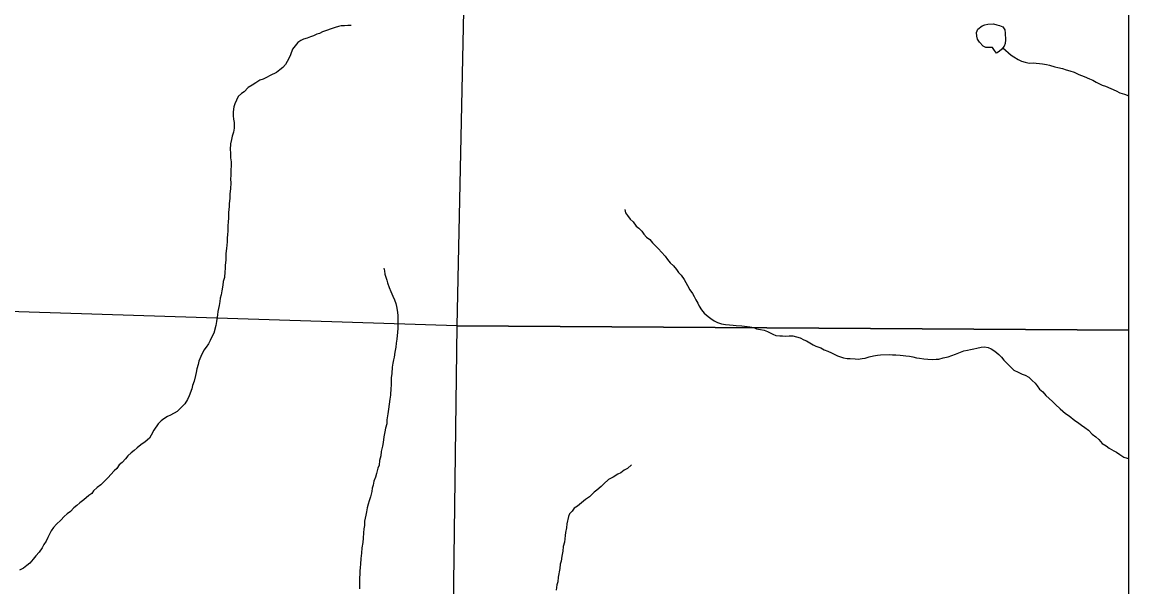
# Model space of a CAD drawing. Extents: x -10 to 158, y 8 to 33.
# Drawn here: x 29.909 to 31.4, y 17.041 to 17.802 of the extents above; entities that cross this region are included whole.
import ezdxf

# ---------------------------------------------------------------- set-up
doc = ezdxf.new("R2010")
doc.units = 0
doc.layers.add('GM_X_Corporation', color=7, linetype='Continuous')
doc.layers.add('GM_X_Minor_River', color=7, linetype='Continuous')

msp = doc.modelspace()

# ---------------------------------------------------------------- linework, layer by layer
at = {"layer": 'GM_X_Corporation'}
for points in [[(29.6227, 14.1), (31.4, 14.1), (31.4, 20.9), (29.731, 20.9), (29.7244, 20.2649), (29.6982, 19.2496), (29.6981, 19.2461), (29.6974, 19.2018), (29.6957, 19.0991), (29.6992, 18.9556), (29.697, 18.9465), (29.6949, 18.8465), (29.6846, 18.5133), (29.6817, 18.3306), (29.6804, 18.2238), (29.6572, 17.4131), (29.6504, 16.6563), (29.6434, 16.3848), (29.6318, 15.4937)], [(30.5161, 18.411), (30.4945, 17.3927), (29.6652, 17.419), (29.6866, 18.4288)], [(31.4, 17.3866), (31.4, 18.3931), (30.5161, 18.411), (30.4945, 17.3927)], [(31.4, 16.3712), (31.4, 17.3866), (30.4945, 17.3927), (30.4815, 16.3875)]]:
    msp.add_lwpolyline(points, close=True, dxfattribs=at)
at = {"layer": 'GM_X_Minor_River'}
for points in [[(30.352, 17.7975), (30.3475, 17.7974), (30.343, 17.797), (30.3388, 17.7969), (30.335, 17.7961), (30.3305, 17.7948), (30.3264, 17.7933), (30.3174, 17.7901), (30.3136, 17.7889), (30.3095, 17.7869), (30.3057, 17.7857), (30.3016, 17.7837), (30.2974, 17.7821), (30.2929, 17.7805), (30.288, 17.7789), (30.2843, 17.7773), (30.2802, 17.7746), (30.2768, 17.77), (30.2731, 17.7654), (30.2706, 17.7581), (30.2684, 17.7531), (30.2659, 17.7489), (30.2637, 17.7451), (30.2603, 17.7409), (30.2562, 17.7377), (30.2514, 17.7342), (30.2431, 17.7299), (30.2382, 17.7272), (30.2334, 17.7252), (30.2292, 17.7236), (30.2236, 17.7201), (30.2188, 17.717), (30.2135, 17.7138), (30.2079, 17.7081), (30.2042, 17.7057), (30.2001, 17.7018), (30.1954, 17.6919), (30.1939, 17.6877), (30.1933, 17.6809), (30.193, 17.6759), (30.1938, 17.6714), (30.1943, 17.6668), (30.1944, 17.663), (30.1944, 17.6592), (30.1938, 17.6539), (30.192, 17.6482), (30.1909, 17.644), (30.1895, 17.6379), (30.1893, 17.6303), (30.1897, 17.6258), (30.1898, 17.6193), (30.1903, 17.6136), (30.1904, 17.6091), (30.1901, 17.6019), (30.1899, 17.5958), (30.1896, 17.5905), (30.19, 17.5856), (30.1894, 17.5772), (30.1888, 17.5707), (30.1885, 17.5643), (30.1879, 17.5574), (30.1876, 17.5536), (30.187, 17.5453), (30.1867, 17.5373), (30.1864, 17.5331), (30.1862, 17.5271), (30.1859, 17.5198), (30.1856, 17.516), (30.1853, 17.5103), (30.185, 17.5058), (30.184, 17.497), (30.1834, 17.4902), (30.1831, 17.4856), (30.1832, 17.4811), (30.1826, 17.4743), (30.1826, 17.4697), (30.182, 17.4655), (30.1813, 17.4579), (30.1799, 17.4526), (30.1792, 17.4473), (30.1779, 17.44), (30.1768, 17.4343), (30.1758, 17.4301), (30.1751, 17.4252), (30.1744, 17.4199), (30.1727, 17.4119), (30.172, 17.4073), (30.1706, 17.3986), (30.17, 17.3932), (30.1671, 17.3829), (30.1646, 17.378), (30.1624, 17.373), (30.1598, 17.3684), (30.1569, 17.3638), (30.1535, 17.3596), (30.1495, 17.3511), (30.147, 17.345), (30.1459, 17.3405), (30.1441, 17.3347), (30.1435, 17.3298), (30.1424, 17.3256)], [(31.2319, 17.7695), (31.2289, 17.7656), (31.2252, 17.7622), (31.2215, 17.7602), (31.2188, 17.7639), (31.2164, 17.7677), (31.2119, 17.768), (31.2073, 17.7679), (31.2035, 17.7697), (31.1989, 17.775), (31.1962, 17.7791), (31.195, 17.7832), (31.1949, 17.7882), (31.1967, 17.7924), (31.2023, 17.797), (31.206, 17.7982), (31.2098, 17.7994), (31.2174, 17.7996), (31.2219, 17.7985), (31.2257, 17.7975), (31.2303, 17.7956), (31.233, 17.7915), (31.2335, 17.7873), (31.2336, 17.7782), (31.2333, 17.7733), (31.2319, 17.7695)], [(31.2302, 17.7673), (31.2412, 17.7575), (31.245, 17.7553), (31.2508, 17.7516), (31.2553, 17.7494), (31.2603, 17.748), (31.2656, 17.7469), (31.2709, 17.747), (31.2838, 17.7457), (31.2891, 17.7447), (31.2929, 17.744), (31.3001, 17.7419), (31.3043, 17.7408), (31.3104, 17.7394), (31.3157, 17.7376), (31.3206, 17.7362), (31.3264, 17.7344), (31.3325, 17.7314), (31.3397, 17.7289), (31.3469, 17.7256), (31.3515, 17.7238), (31.3561, 17.7212), (31.3641, 17.7172), (31.3687, 17.7158), (31.3759, 17.7125), (31.3828, 17.7092), (31.3878, 17.7066), (31.3939, 17.7048), (31.4, 17.7026)], [(30.7208, 17.5494), (30.722, 17.5449), (30.7244, 17.5412), (30.7282, 17.5363), (30.7321, 17.5326), (30.736, 17.5269), (30.7398, 17.5244), (30.7436, 17.5203), (30.7467, 17.5161), (30.7502, 17.512), (30.7544, 17.5091), (30.7583, 17.5046), (30.7618, 17.5008), (30.7664, 17.4964), (30.7702, 17.4919), (30.7753, 17.4867), (30.7784, 17.4822), (30.7818, 17.4777), (30.7865, 17.4736), (30.7903, 17.4687), (30.7931, 17.4646), (30.7969, 17.4609), (30.8008, 17.4549), (30.8055, 17.447), (30.8086, 17.441), (30.8121, 17.4361), (30.8141, 17.432), (30.8164, 17.4278), (30.8191, 17.4233), (30.8211, 17.4192), (30.8242, 17.4143), (30.8277, 17.4095), (30.8331, 17.405), (30.8369, 17.4024), (30.8411, 17.3994), (30.8457, 17.3973), (30.851, 17.3955), (30.8563, 17.3944), (30.862, 17.3938), (30.867, 17.3935), (30.8711, 17.3932), (30.8787, 17.3925), (30.8893, 17.3912), (30.8946, 17.3902), (30.8984, 17.3887), (30.9038, 17.3877), (30.9087, 17.3866), (30.9129, 17.3848), (30.9201, 17.3815), (30.9243, 17.3797), (30.9296, 17.379), (30.9334, 17.3791), (30.938, 17.3788), (30.9425, 17.3792), (30.9474, 17.379), (30.952, 17.3779), (30.9573, 17.3765), (30.9619, 17.3739), (30.9657, 17.3725), (30.9745, 17.3669), (30.9783, 17.3651), (30.9848, 17.3629), (30.9894, 17.3604), (30.9943, 17.3585), (30.9993, 17.356), (31.0031, 17.3545), (31.0073, 17.3523), (31.0157, 17.3494), (31.0206, 17.3488), (31.0244, 17.3485), (31.0312, 17.3482), (31.0354, 17.3479), (31.0407, 17.3484), (31.0448, 17.3492), (31.0501, 17.3508), (31.0561, 17.3521), (31.0614, 17.3529), (31.0652, 17.3537), (31.0776, 17.354), (31.0814, 17.3537), (31.086, 17.3537), (31.092, 17.3531), (31.0958, 17.3528), (31.0996, 17.3521), (31.1045, 17.3518), (31.1091, 17.3507), (31.1137, 17.3497), (31.1178, 17.349), (31.1239, 17.3483), (31.1292, 17.3477), (31.1353, 17.3474), (31.1402, 17.3475), (31.144, 17.3479), (31.1496, 17.3496), (31.1564, 17.3508), (31.1666, 17.3544), (31.1707, 17.3564), (31.1775, 17.3588), (31.1824, 17.36), (31.1865, 17.3608), (31.191, 17.3617)], [(30.396, 17.4705), (30.3969, 17.4667), (30.3977, 17.4621), (30.3989, 17.4584), (30.4001, 17.4542), (30.4009, 17.4504), (30.4033, 17.4444), (30.4057, 17.4388), (30.4084, 17.4327), (30.4104, 17.4275), (30.4124, 17.4229), (30.4132, 17.4188), (30.4145, 17.4112), (30.4149, 17.4059), (30.415, 17.4017), (30.4151, 17.3968), (30.4152, 17.3892), (30.4146, 17.3839), (30.4136, 17.3748), (30.4126, 17.3691), (30.4123, 17.3638), (30.4109, 17.3573), (30.4103, 17.3504), (30.4092, 17.3466), (30.4085, 17.3424), (30.4075, 17.3371), (30.4069, 17.3284), (30.4062, 17.3223), (30.4059, 17.3166), (30.406, 17.3124), (30.4057, 17.3086), (30.4051, 17.2991), (30.4044, 17.2938), (30.4024, 17.2801), (30.4014, 17.274), (30.4004, 17.2661), (30.4001, 17.2607), (30.3983, 17.2546), (30.3976, 17.2497), (30.3962, 17.2432), (30.3952, 17.2352), (30.3942, 17.2303), (30.3928, 17.2234), (30.3922, 17.2174), (30.3904, 17.2113), (30.3897, 17.2048), (30.3883, 17.2006), (30.3861, 17.1934), (30.3851, 17.1884), (30.3829, 17.1831), (30.3819, 17.1777), (30.3804, 17.1739), (30.3798, 17.1693), (30.3784, 17.1621), (30.3762, 17.1568), (30.3751, 17.1522), (30.3737, 17.1472), (30.373, 17.1419), (30.372, 17.1374), (30.3702, 17.1294), (30.37, 17.1233), (30.3693, 17.1191), (30.369, 17.1134), (30.3684, 17.1066), (30.3677, 17.1005), (30.3667, 17.0933), (30.3661, 17.086), (30.3651, 17.0788), (30.3648, 17.0712), (30.3641, 17.067), (30.3639, 17.0617), (30.3633, 17.0488), (30.3635, 17.0382)], [(31.191, 17.3617), (31.1952, 17.3625), (31.2008, 17.3637), (31.2057, 17.3642), (31.2103, 17.3635), (31.2145, 17.3617), (31.2195, 17.3584), (31.2248, 17.3539), (31.2283, 17.3502), (31.2314, 17.3465), (31.2356, 17.3424), (31.2399, 17.3379), (31.2449, 17.333), (31.251, 17.3301), (31.2563, 17.3276), (31.2605, 17.3261), (31.2651, 17.3232), (31.2697, 17.3191), (31.2736, 17.3153), (31.2763, 17.3116), (31.2794, 17.3071), (31.284, 17.3038), (31.2882, 17.2985), (31.2928, 17.2948), (31.2971, 17.2904), (31.3013, 17.2866), (31.3075, 17.2807), (31.3144, 17.2743), (31.3197, 17.2714), (31.327, 17.2651), (31.3309, 17.2629), (31.3362, 17.2588), (31.3408, 17.2555), (31.3454, 17.2518), (31.3505, 17.2465), (31.3554, 17.2428), (31.3597, 17.2395), (31.3639, 17.2339), (31.3693, 17.231), (31.3735, 17.2276), (31.3796, 17.2239), (31.3834, 17.2221), (31.388, 17.2191), (31.3934, 17.2158), (31.3976, 17.2144), (31.4, 17.2132)], [(30.1424, 17.3256), (30.1407, 17.318), (30.1385, 17.3122), (30.1374, 17.3077), (30.1338, 17.2981), (30.1316, 17.2935), (30.1279, 17.2874), (30.1179, 17.277), (30.1089, 17.2723), (30.1048, 17.2703), (30.0999, 17.2672), (30.0962, 17.2645), (30.0921, 17.2606), (30.0862, 17.2521), (30.0829, 17.2453), (30.0803, 17.2414), (30.0747, 17.2364), (30.0688, 17.2321), (30.0639, 17.2282), (30.0598, 17.2244), (30.0557, 17.2216), (30.0512, 17.2174), (30.0479, 17.2135), (30.0438, 17.2082), (30.0397, 17.2051), (30.0364, 17.2001), (30.0327, 17.197), (30.0282, 17.192), (30.0249, 17.1881), (30.0148, 17.1784), (30.01, 17.1746), (30.0051, 17.1703), (30.0029, 17.1665), (29.9988, 17.1637), (29.9921, 17.1579), (29.9865, 17.154), (29.9824, 17.1506), (29.9787, 17.1475), (29.9738, 17.1424), (29.9694, 17.1393), (29.9656, 17.1355), (29.9612, 17.1308), (29.9552, 17.1254), (29.9511, 17.1208), (29.9478, 17.1162), (29.9456, 17.1116), (29.9434, 17.1074), (29.9412, 17.1024), (29.9383, 17.0978), (29.9357, 17.0932), (29.9317, 17.0875), (29.9272, 17.0828), (29.9235, 17.0782), (29.9191, 17.0728), (29.9153, 17.0697), (29.9105, 17.0658), (29.9052, 17.0631)], [(30.7299, 17.2051), (30.7247, 17.2005), (30.7202, 17.1981), (30.7153, 17.1943), (30.7116, 17.1927), (30.7052, 17.1888), (30.6988, 17.1853), (30.6925, 17.1798), (30.6891, 17.176), (30.6832, 17.1709), (30.6794, 17.1686), (30.6735, 17.162), (30.6679, 17.1585), (30.6623, 17.1539), (30.6571, 17.1496), (30.6526, 17.1469), (30.65, 17.1427), (30.6463, 17.1392), (30.6452, 17.1354), (30.6427, 17.1255), (30.6421, 17.1205), (30.641, 17.1141), (30.6407, 17.1099), (30.6401, 17.1057), (30.6394, 17.1008), (30.638, 17.095), (30.6373, 17.089), (30.6359, 17.0821), (30.6353, 17.0753), (30.6338, 17.0715), (30.6332, 17.0654), (30.6311, 17.054), (30.6305, 17.0475), (30.6294, 17.0437), (30.6284, 17.0361)]]:
    msp.add_lwpolyline(points, dxfattribs=at)

doc.saveas('drawing.dxf')
